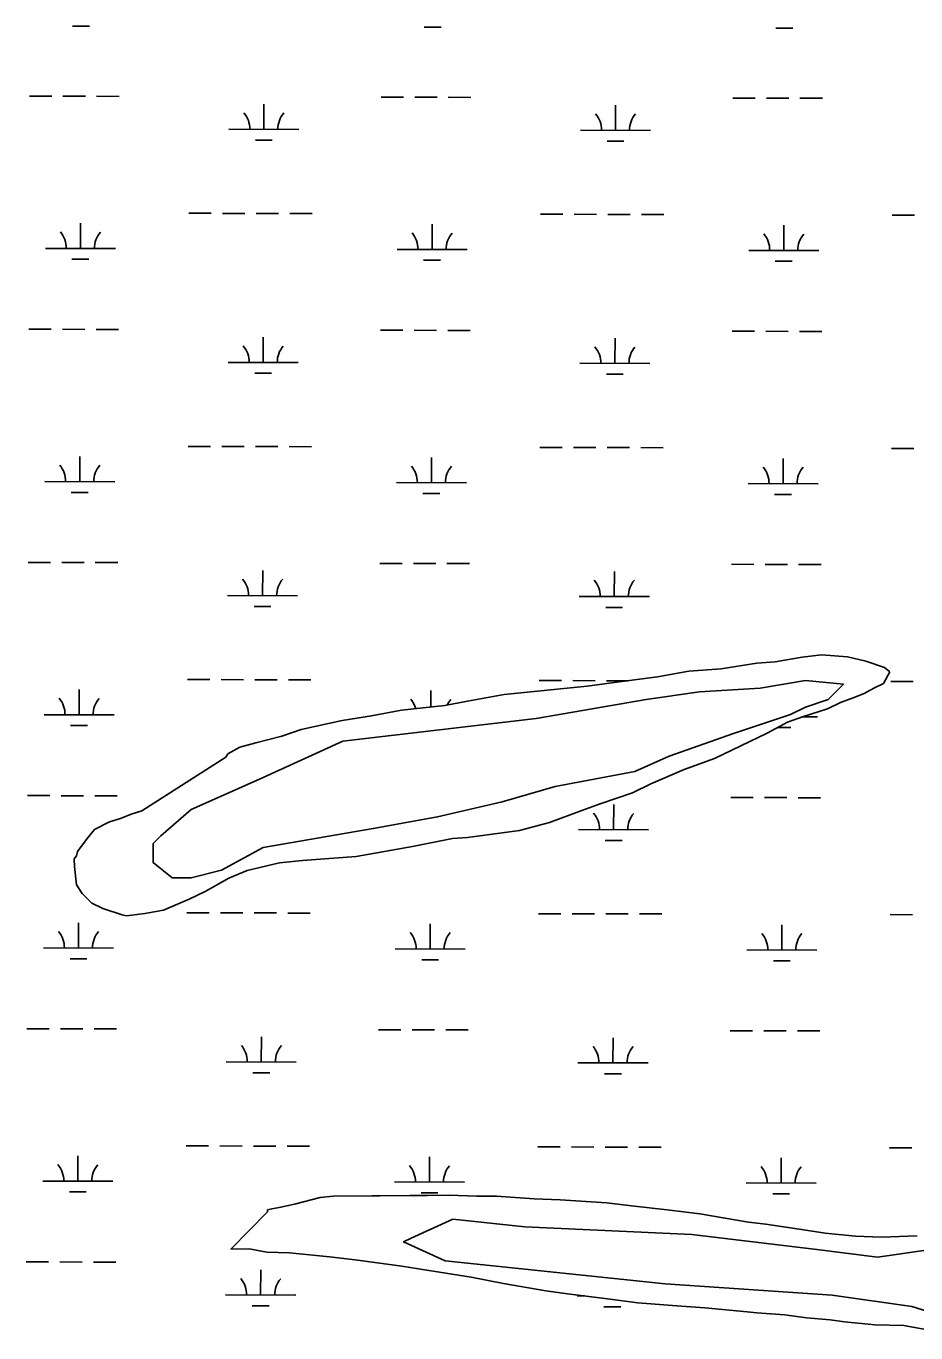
# Model space of a CAD drawing. Extents: x 3161615 to 3199515, y 867541 to 892976.
# Drawn here: x 3173479 to 3174748, y 888186 to 890050 of the extents above; entities that cross this region are included whole.
import ezdxf

# ---------------------------------------------------------------- set-up
doc = ezdxf.new("R2010")
doc.units = 0
for name, color, linetype in [('V-SITE-VEGE', 7, 'Continuous'), ('V-TOPO-SHOR', 7, 'Continuous'), ('V-WETL-SWMP', 7, 'Continuous')]:
    doc.layers.add(name, color=color, linetype=linetype)

msp = doc.modelspace()

# ---------------------------------------------------------------- linework, layer by layer
at = {"layer": 'V-SITE-VEGE'}
for p, q in [((3174586.2, 889149.5), (3174613.9, 889152.8)), ((3174613.9, 889152.8), (3174651, 889150)), ((3174424.4, 889129.6), (3174470.6, 889133.1)), ((3174470.6, 889133.1), (3174521.5, 889141.2)), ((3174521.5, 889141.2), (3174547.7, 889143)), ((3174547.7, 889143), (3174586.2, 889149.5)), ((3174651, 889150), (3174677.2, 889144.1)), ((3174677.2, 889144.1), (3174703.5, 889135)), ((3174703.5, 889135), (3174711.3, 889128.9)), ((3174318.1, 889113.3), (3174379.7, 889121.5)), ((3174379.7, 889121.5), (3174424.4, 889129.6)), ((3174711.3, 889128.9), (3174702.2, 889111.9)), ((3174108.5, 889086.9), (3174160.9, 889096.6)), ((3174160.9, 889096.6), (3174279.6, 889108.4)), ((3174279.6, 889108.4), (3174318.1, 889113.3)), ((3174674.5, 889097.8), (3174659.2, 889091.5)), ((3174688.4, 889105.6), (3174674.5, 889097.8)), ((3174702.2, 889111.9), (3174688.4, 889105.6)), ((3174014.5, 889073.8), (3174076.2, 889080.5)), ((3174076.2, 889080.5), (3174108.5, 889086.9)), ((3174640.7, 889085.1), (3174622.3, 889075.7)), ((3174659.2, 889091.5), (3174640.7, 889085.1)), ((3173871.3, 889046.4), (3173929.8, 889059.2)), ((3173929.8, 889059.2), (3173971.4, 889065.7)), ((3173971.4, 889065.7), (3174014.5, 889073.8)), ((3174586.9, 889064.6), (3174565.4, 889056.8)), ((3174622.3, 889075.7), (3174586.9, 889064.6)), ((3173843.6, 889036.9), (3173871.3, 889046.4)), ((3174536.2, 889041.1), (3174460.9, 889005)), ((3174565.4, 889056.8), (3174536.2, 889041.1)), ((3173766.7, 889011.6), (3173783.6, 889021)), ((3173783.6, 889021), (3173806.7, 889027.3)), ((3173806.7, 889027.3), (3173843.6, 889036.9)), ((3173644, 888930.4), (3173763.7, 889006.9)), ((3173763.7, 889006.9), (3173766.7, 889011.6)), ((3174460.9, 889005), (3174417.8, 888989.2)), ((3174417.8, 888989.2), (3174370.2, 888968.8)), ((3174370.2, 888968.8), (3174344.1, 888956.2)), ((3174344.1, 888956.2), (3174297.9, 888940.4)), ((3173628.6, 888925.6), (3173644, 888930.4)), ((3174271.8, 888930.9), (3174225.7, 888913.6)), ((3174297.9, 888940.4), (3174271.8, 888930.9)), ((3173576.3, 888903.6), (3173597.8, 888914.5)), ((3173597.8, 888914.5), (3173613.2, 888919.3)), ((3173613.2, 888919.3), (3173628.6, 888925.6)), ((3174225.7, 888913.6), (3174182.6, 888902.4)), ((3173551.9, 888872.5), (3173565.6, 888891.1)), ((3173565.6, 888891.1), (3173576.3, 888903.6)), ((3174087, 888890.8), (3174030, 888879.6)), ((3174108.6, 888892.5), (3174087, 888890.8)), ((3174182.6, 888902.4), (3174108.6, 888892.5)), ((3173550.4, 888866.3), (3173551.9, 888872.5)), ((3174030, 888879.6), (3173949.9, 888865)), ((3173547.4, 888861.7), (3173550.4, 888866.3)), ((3173547.5, 888850.9), (3173547.4, 888861.7)), ((3173840.5, 888856.4), (3173794.3, 888845.2)), ((3173872.9, 888859.7), (3173840.5, 888856.4)), ((3173949.9, 888865), (3173872.9, 888859.7)), ((3173550.8, 888824.7), (3173547.5, 888850.9)), ((3173794.3, 888845.2), (3173768.2, 888834.2)), ((3173558.6, 888812.4), (3173550.8, 888824.7)), ((3173768.2, 888834.2), (3173734.4, 888815.4)), ((3173572.6, 888798.6), (3173558.6, 888812.4)), ((3173588.1, 888791.1), (3173572.6, 888798.6)), ((3173711.4, 888804.4), (3173674.5, 888788.7)), ((3173734.4, 888815.4), (3173711.4, 888804.4)), ((3173615.9, 888782), (3173588.1, 888791.1)), ((3173622.1, 888780.5), (3173615.9, 888782)), ((3173648.3, 888783.8), (3173622.1, 888780.5)), ((3173674.5, 888788.7), (3173648.3, 888783.8)), ((3173839.9, 888364.3), (3173861.5, 888369.1)), ((3173861.5, 888369.1), (3173898.4, 888378.7)), ((3173898.4, 888378.7), (3173916.9, 888380.4)), ((3173916.9, 888380.4), (3174082, 888381.8)), ((3174082, 888381.8), (3174122.1, 888380.5)), ((3174122.1, 888380.5), (3174149.8, 888380.8)), ((3174149.8, 888380.8), (3174203.9, 888376.6)), ((3174203.9, 888376.6), (3174240.9, 888375.4)), ((3174240.9, 888375.4), (3174307.3, 888371.3)), ((3174307.3, 888371.3), (3174342.8, 888366.9)), ((3173771, 888305.1), (3173823, 888358)), ((3173823, 888361.1), (3173829.2, 888362.7)), ((3173823, 888358), (3173823, 888361.1)), ((3173829.2, 888362.7), (3173839.9, 888364.3)), ((3174342.8, 888366.9), (3174393.7, 888361.2)), ((3174393.7, 888361.2), (3174440.1, 888355.4)), ((3174440.1, 888355.4), (3174509.6, 888343.6)), ((3174509.6, 888343.6), (3174534.3, 888340.8)), ((3174534.3, 888340.8), (3174591.4, 888332)), ((3174591.4, 888332), (3174619.2, 888327.6)), ((3174619.2, 888327.6), (3174662.4, 888323.3)), ((3174662.4, 888323.3), (3174699.5, 888322.1)), ((3174699.5, 888322.1), (3174750.4, 888324)), ((3173797.2, 888305.4), (3173771, 888305.1)), ((3173822, 888300.9), (3173797.2, 888305.4)), ((3173854.4, 888299.7), (3173822, 888300.9)), ((3173911.5, 888294), (3173854.4, 888299.7)), ((3173948.5, 888289.6), (3173911.5, 888294)), ((3174014.9, 888280.9), (3173948.5, 888289.6)), ((3174050.5, 888275.1), (3174014.9, 888280.9)), ((3174113.8, 888264.8), (3174050.5, 888275.1)), ((3174160.1, 888255.9), (3174113.8, 888264.8)), ((3174220.4, 888245.6), (3174160.1, 888255.9)), ((3174251.3, 888241.2), (3174220.4, 888245.6)), ((3174308.4, 888234), (3174251.3, 888241.2)), ((3174351.6, 888228.2), (3174308.4, 888234)), ((3174407.2, 888224), (3174351.6, 888228.2)), ((3174447.3, 888221.3), (3174407.2, 888224)), ((3174507.5, 888215.6), (3174447.3, 888221.3)), ((3174521.4, 888214.2), (3174507.5, 888215.6)), ((3174561.6, 888211.4), (3174521.4, 888214.2)), ((3174592.4, 888207), (3174561.6, 888211.4)), ((3174626.4, 888204.2), (3174592.4, 888207)), ((3174646.5, 888201.3), (3174626.4, 888204.2)), ((3174689.7, 888197.1), (3174646.5, 888201.3)), ((3174731.4, 888195.9), (3174689.7, 888197.1)), ((3174788.5, 888185.5), (3174731.4, 888195.9))]:
    msp.add_line(p, q, dxfattribs=at)
at = {"layer": 'V-TOPO-SHOR'}
msp.add_lwpolyline([(3174206.7, 889062.3), (3173930.7, 889029.8), (3173811.6, 888975.7), (3173714.1, 888932.4), (3173670.8, 888894.5), (3173660, 888883.7), (3173660, 888856.6), (3173687.1, 888834.9), (3173714.1, 888834.9), (3173757.4, 888845.8), (3173817, 888878.2), (3173974, 888905.3), (3174066, 888921.6), (3174158, 888943.2), (3174233.8, 888964.9), (3174347.5, 888986.5), (3174396.2, 889008.2), (3174488.2, 889040.6), (3174569.4, 889067.7), (3174591.1, 889078.5), (3174623.5, 889089.4), (3174645.2, 889111), (3174645.2, 889111), (3174591.1, 889116.4), (3174526.1, 889105.6), (3174439.5, 889100.2), (3174363.7, 889089.4)], close=True, dxfattribs=at)
msp.add_lwpolyline([(3174769.7, 888304.5), (3174693.9, 888293.6), (3174607.3, 888304.5), (3174428.7, 888326.1), (3174190.5, 888336.9), (3174087.6, 888347.8), (3174028.1, 888320.7), (3174017.3, 888315.3), (3174076.8, 888288.2), (3174390.8, 888255.7), (3174629, 888239.5), (3174742.6, 888223.3), (3174829.2, 888196.2)], dxfattribs=at)
at = {"layer": 'V-WETL-SWMP'}
for p, q in [((3173545, 890050), (3173569, 890049.9)), ((3174046.9, 890048.6), (3174070.9, 890048.6)), ((3174548.8, 890047.2), (3174572.8, 890047.2)), ((3173483.3, 889950.2), (3173515.3, 889950.1)), ((3173531.3, 889950), (3173563.3, 889950)), ((3173579.3, 889949.9), (3173611.3, 889949.8)), ((3173818, 889902.8), (3173818.1, 889938.8)), ((3173985.2, 889948.8), (3174017.2, 889948.7)), ((3174033.2, 889948.7), (3174065.2, 889948.6)), ((3174081.2, 889948.5), (3174113.2, 889948.4)), ((3174319.9, 889901.4), (3174320, 889937.4)), ((3174487.1, 889947.4), (3174519.1, 889947.3)), ((3174535.1, 889947.3), (3174567.1, 889947.2)), ((3174583.1, 889947.1), (3174615.1, 889947.1)), ((3173768, 889903), (3173868, 889902.7)), ((3174269.9, 889901.6), (3174369.9, 889901.3)), ((3173805.9, 889887.4), (3173829.9, 889887.4)), ((3174307.9, 889886), (3174331.9, 889886)), ((3173556.1, 889732.7), (3173556.2, 889768.7)), ((3173710.8, 889783), (3173742.8, 889783)), ((3173758.8, 889782.9), (3173790.8, 889782.8)), ((3173806.8, 889782.8), (3173838.8, 889782.7)), ((3173854.8, 889782.7), (3173886.8, 889782.6)), ((3174058, 889731.3), (3174058.1, 889767.3)), ((3174212.7, 889781.7), (3174244.7, 889781.6)), ((3174260.7, 889781.5), (3174292.7, 889781.4)), ((3174308.7, 889781.4), (3174340.7, 889781.3)), ((3174356.7, 889781.3), (3174388.7, 889781.2)), ((3174714.6, 889780.3), (3174746.6, 889780.2)), ((3174559.9, 889730), (3174560, 889766)), ((3173506.1, 889732.9), (3173606.1, 889732.6)), ((3174008, 889731.5), (3174108, 889731.2)), ((3174509.9, 889730.1), (3174609.9, 889729.8)), ((3173544, 889717.3), (3173568, 889717.3)), ((3174045.9, 889716), (3174069.9, 889715.9)), ((3174547.9, 889714.6), (3174571.9, 889714.5)), ((3173482.4, 889617.5), (3173514.4, 889617.4)), ((3173530.4, 889617.4), (3173562.4, 889617.3)), ((3173578.4, 889617.2), (3173610.4, 889617.2)), ((3173817.1, 889570.2), (3173817.2, 889606.2)), ((3173984.3, 889616.1), (3174016.3, 889616)), ((3174032.3, 889616), (3174064.3, 889615.9)), ((3174080.3, 889615.9), (3174112.3, 889615.8)), ((3174319, 889568.8), (3174319.1, 889604.8)), ((3174486.2, 889614.7), (3174518.2, 889614.6)), ((3174534.2, 889614.6), (3174566.2, 889614.5)), ((3174582.2, 889614.5), (3174614.2, 889614.4)), ((3173767.1, 889570.3), (3173867.1, 889570)), ((3174269, 889568.9), (3174369, 889568.6)), ((3173805, 889554.8), (3173829, 889554.7)), ((3174306.9, 889553.4), (3174330.9, 889553.3)), ((3173709.9, 889450.4), (3173741.9, 889450.3)), ((3173757.9, 889450.2), (3173789.9, 889450.2)), ((3173805.9, 889450.1), (3173837.9, 889450)), ((3173853.9, 889450), (3173885.9, 889449.9)), ((3173555.2, 889400.1), (3173555.3, 889436.1)), ((3174057.1, 889398.7), (3174057.2, 889434.7)), ((3174211.8, 889449), (3174243.8, 889448.9)), ((3174259.8, 889448.9), (3174291.8, 889448.8)), ((3174307.8, 889448.7), (3174339.8, 889448.6)), ((3174355.8, 889448.6), (3174387.8, 889448.5)), ((3174559, 889397.3), (3174559.1, 889433.3)), ((3174713.7, 889447.6), (3174745.7, 889447.5)), ((3173505.2, 889400.2), (3173605.2, 889399.9)), ((3174007.1, 889398.8), (3174107.1, 889398.5)), ((3174509, 889397.4), (3174609, 889397.1)), ((3173543.1, 889384.7), (3173567.1, 889384.6)), ((3174045, 889383.3), (3174069, 889383.2)), ((3174546.9, 889381.9), (3174570.9, 889381.8)), ((3173481.4, 889284.8), (3173513.4, 889284.7)), ((3173529.4, 889284.7), (3173561.4, 889284.6)), ((3173577.4, 889284.6), (3173609.4, 889284.5)), ((3173983.3, 889283.4), (3174015.3, 889283.4)), ((3174031.3, 889283.3), (3174063.3, 889283.2)), ((3174079.3, 889283.2), (3174111.3, 889283.1)), ((3174485.2, 889282.1), (3174517.2, 889282)), ((3174533.2, 889281.9), (3174565.2, 889281.8)), ((3173816.2, 889237.5), (3173816.3, 889273.5)), ((3174318.1, 889236.1), (3174318.2, 889272.1)), ((3174581.2, 889281.8), (3174613.2, 889281.7)), ((3173766.2, 889237.6), (3173866.2, 889237.3)), ((3174268.1, 889236.2), (3174368.1, 889236)), ((3173804.1, 889222.1), (3173828.1, 889222)), ((3174306, 889220.7), (3174330, 889220.6)), ((3174613.9, 889152.8), (3174586.2, 889149.5)), ((3174651, 889150), (3174613.9, 889152.8)), ((3174470.6, 889133.1), (3174424.4, 889129.6)), ((3174521.5, 889141.2), (3174470.6, 889133.1)), ((3174547.7, 889143), (3174521.5, 889141.2)), ((3174586.2, 889149.5), (3174547.7, 889143)), ((3174677.2, 889144.1), (3174651, 889150)), ((3174703.5, 889135), (3174677.2, 889144.1)), ((3174711.3, 889128.9), (3174703.5, 889135)), ((3173709, 889117.7), (3173741, 889117.6)), ((3173757, 889117.6), (3173789, 889117.5)), ((3173805, 889117.4), (3173837, 889117.3)), ((3173853, 889117.3), (3173885, 889117.2)), ((3174210.9, 889116.3), (3174242.9, 889116.2)), ((3174258.9, 889116.2), (3174290.9, 889116.1)), ((3174306.9, 889116.1), (3174337.9, 889116)), ((3174379.7, 889121.5), (3174318.1, 889113.3)), ((3174424.4, 889129.6), (3174379.7, 889121.5)), ((3174702.2, 889111.9), (3174711.3, 889128.9)), ((3174712.8, 889114.9), (3174744.8, 889114.8)), ((3173554.2, 889067.4), (3173554.3, 889103.4)), ((3174056.2, 889078.3), (3174056.2, 889102)), ((3174160.9, 889096.6), (3174108.5, 889086.9)), ((3174279.6, 889108.4), (3174160.9, 889096.6)), ((3174318.1, 889113.3), (3174279.6, 889108.4)), ((3174659.2, 889091.5), (3174674.5, 889097.8)), ((3174674.5, 889097.8), (3174688.4, 889105.6)), ((3174688.4, 889105.6), (3174702.2, 889111.9)), ((3174076.2, 889080.5), (3174014.5, 889073.8)), ((3174108.5, 889086.9), (3174076.2, 889080.5)), ((3174622.3, 889075.7), (3174640.7, 889085.1)), ((3174640.7, 889085.1), (3174659.2, 889091.5)), ((3173504.2, 889067.5), (3173604.2, 889067.2)), ((3173929.8, 889059.2), (3173871.3, 889046.4)), ((3173971.4, 889065.7), (3173929.8, 889059.2)), ((3174014.5, 889073.8), (3173971.4, 889065.7)), ((3174565.4, 889056.7), (3174586.9, 889064.6)), ((3174586.6, 889064.5), (3174608.1, 889064.5)), ((3174586.9, 889064.6), (3174622.3, 889075.7)), ((3173542.2, 889052), (3173566.2, 889051.9)), ((3173871.3, 889046.4), (3173843.6, 889036.9)), ((3174460.9, 889005), (3174536.2, 889041.1)), ((3174536.2, 889041.1), (3174565.4, 889056.7)), ((3174551.3, 889049.2), (3174570, 889049.1)), ((3173783.6, 889021), (3173766.7, 889011.6)), ((3173806.7, 889027.3), (3173783.6, 889021)), ((3173843.6, 889036.9), (3173806.7, 889027.3)), ((3173763.7, 889006.9), (3173644, 888930.3)), ((3173766.7, 889011.6), (3173763.7, 889006.9)), ((3174417.8, 888989.2), (3174460.9, 889005)), ((3174370.2, 888968.8), (3174417.8, 888989.2)), ((3174344.1, 888956.2), (3174370.2, 888968.8)), ((3173480.5, 888952.2), (3173512.5, 888952.1)), ((3173528.5, 888952), (3173560.5, 888951.9)), ((3173576.5, 888951.9), (3173608.5, 888951.8)), ((3174297.9, 888940.4), (3174344.1, 888956.2)), ((3174484.3, 888949.4), (3174516.3, 888949.3)), ((3174532.3, 888949.3), (3174564.3, 888949.2)), ((3174580.3, 888949.1), (3174612.3, 888949)), ((3173644, 888930.3), (3173628.6, 888925.6)), ((3174225.7, 888913.6), (3174271.8, 888930.9)), ((3174271.8, 888930.9), (3174297.9, 888940.4)), ((3174317.1, 888903.4), (3174317.2, 888939.4)), ((3173597.8, 888914.5), (3173576.3, 888903.6)), ((3173613.2, 888919.3), (3173597.8, 888914.5)), ((3173628.6, 888925.6), (3173613.2, 888919.3)), ((3174182.6, 888902.4), (3174225.7, 888913.6)), ((3173565.6, 888891.1), (3173551.9, 888872.5)), ((3173576.3, 888903.6), (3173565.6, 888891.1)), ((3174030, 888879.6), (3174087, 888890.8)), ((3174087, 888890.8), (3174108.6, 888892.5)), ((3174108.6, 888892.5), (3174182.6, 888902.4)), ((3174267.1, 888903.6), (3174367.1, 888903.3)), ((3173551.9, 888872.5), (3173550.4, 888866.3)), ((3173949.9, 888865), (3174030, 888879.6)), ((3174305.1, 888888), (3174329.1, 888888)), ((3173550.4, 888866.3), (3173547.4, 888861.7)), ((3173547.4, 888861.7), (3173547.5, 888850.9)), ((3173794.3, 888845.2), (3173840.5, 888856.4)), ((3173840.5, 888856.4), (3173872.9, 888859.7)), ((3173872.9, 888859.7), (3173949.9, 888865)), ((3173547.5, 888850.9), (3173550.8, 888824.7)), ((3173768.2, 888834.2), (3173794.3, 888845.2)), ((3173550.8, 888824.7), (3173558.6, 888812.4)), ((3173734.4, 888815.4), (3173768.2, 888834.2)), ((3173558.6, 888812.4), (3173572.6, 888798.6)), ((3173572.6, 888798.6), (3173588.1, 888791.1)), ((3173674.5, 888788.7), (3173711.4, 888804.4)), ((3173711.4, 888804.4), (3173734.4, 888815.4)), ((3173588.1, 888791.1), (3173615.9, 888782)), ((3173615.9, 888782), (3173622.1, 888780.5)), ((3173622.1, 888780.5), (3173648.3, 888783.8)), ((3173648.3, 888783.8), (3173674.5, 888788.7)), ((3173708.1, 888785), (3173740.1, 888784.9)), ((3173756.1, 888784.9), (3173788.1, 888784.8)), ((3173804.1, 888784.8), (3173836.1, 888784.7)), ((3173852.1, 888784.6), (3173884.1, 888784.5)), ((3174210, 888783.6), (3174242, 888783.6)), ((3174258, 888783.5), (3174290, 888783.4)), ((3174306, 888783.4), (3174338, 888783.3)), ((3174354, 888783.2), (3174386, 888783.2)), ((3174711.9, 888782.3), (3174743.9, 888782.2)), ((3173553.3, 888734.7), (3173553.4, 888770.7)), ((3174055.2, 888733.3), (3174055.3, 888769.3)), ((3174557.1, 888731.9), (3174557.2, 888767.9)), ((3173503.3, 888734.9), (3173603.3, 888734.6)), ((3174005.2, 888733.5), (3174105.2, 888733.2)), ((3174507.1, 888732.1), (3174607.1, 888731.8)), ((3173541.3, 888719.3), (3173565.3, 888719.2)), ((3174043.2, 888717.9), (3174067.2, 888717.9)), ((3174545.1, 888716.5), (3174569.1, 888716.5)), ((3173479.6, 888619.5), (3173511.6, 888619.4)), ((3173527.6, 888619.4), (3173559.6, 888619.3)), ((3173575.6, 888619.2), (3173607.6, 888619.1)), ((3173981.5, 888618.1), (3174013.5, 888618)), ((3174029.5, 888618), (3174061.5, 888617.9)), ((3174077.5, 888617.8), (3174109.5, 888617.7)), ((3174483.4, 888616.7), (3174515.4, 888616.6)), ((3174531.4, 888616.6), (3174563.4, 888616.5)), ((3174579.4, 888616.4), (3174611.4, 888616.4)), ((3173814.3, 888572.1), (3173814.4, 888608.1)), ((3174316.2, 888570.7), (3174316.3, 888606.7)), ((3173764.3, 888572.3), (3173864.3, 888572)), ((3173802.3, 888556.7), (3173826.3, 888556.7)), ((3174266.2, 888570.9), (3174366.2, 888570.6)), ((3174304.2, 888555.3), (3174328.2, 888555.3)), ((3173707.1, 888452.4), (3173739.1, 888452.3)), ((3173755.1, 888452.2), (3173787.1, 888452.1)), ((3173803.1, 888452.1), (3173835.1, 888452)), ((3173851.1, 888452), (3173883.1, 888451.9)), ((3174209, 888451), (3174241, 888450.9)), ((3174257, 888450.8), (3174289, 888450.7)), ((3174305, 888450.7), (3174337, 888450.6)), ((3174353, 888450.6), (3174385, 888450.5)), ((3174710.9, 888449.6), (3174742.9, 888449.5)), ((3173552.4, 888402), (3173552.5, 888438)), ((3174054.3, 888400.7), (3174054.4, 888436.7)), ((3174556.2, 888399.3), (3174556.3, 888435.3)), ((3173502.4, 888402.2), (3173602.4, 888401.9)), ((3174004.3, 888400.8), (3174104.3, 888400.5)), ((3174506.2, 888399.4), (3174606.2, 888399.1)), ((3173540.4, 888386.6), (3173564.4, 888386.6)), ((3173861.5, 888369.1), (3173839.9, 888364.3)), ((3173898.4, 888378.7), (3173861.5, 888369.1)), ((3173916.9, 888380.4), (3173898.4, 888378.7)), ((3174051.1, 888381.5), (3173916.9, 888380.4)), ((3174042.3, 888385.3), (3174066.3, 888385.2)), ((3174082, 888381.8), (3174051.1, 888381.5)), ((3174122.1, 888380.5), (3174082, 888381.8)), ((3174149.8, 888380.8), (3174122.1, 888380.5)), ((3174203.9, 888376.6), (3174149.8, 888380.8)), ((3174240.9, 888375.4), (3174203.9, 888376.6)), ((3174307.3, 888371.3), (3174240.9, 888375.4)), ((3174342.8, 888366.9), (3174307.3, 888371.3)), ((3174544.2, 888383.9), (3174568.2, 888383.8)), ((3173823, 888358), (3173771, 888305.1)), ((3173829.2, 888362.7), (3173823, 888361.1)), ((3173823, 888361.1), (3173823, 888358)), ((3173839.9, 888364.3), (3173829.2, 888362.7)), ((3174393.7, 888361.2), (3174342.8, 888366.9)), ((3174440.1, 888355.4), (3174393.7, 888361.2)), ((3174509.6, 888343.6), (3174440.1, 888355.4)), ((3174534.3, 888340.8), (3174509.6, 888343.6)), ((3174591.4, 888332), (3174534.3, 888340.8)), ((3174619.2, 888327.6), (3174591.4, 888332)), ((3174662.4, 888323.3), (3174619.2, 888327.6)), ((3174699.5, 888322.1), (3174662.4, 888323.3)), ((3174750.4, 888324), (3174699.5, 888322.1)), ((3173771, 888305.1), (3173797.2, 888305.4)), ((3173797.2, 888305.4), (3173822, 888300.9)), ((3173822, 888300.9), (3173854.4, 888299.7)), ((3173854.4, 888299.7), (3173911.5, 888294)), ((3173911.5, 888294), (3173948.5, 888289.6)), ((3173478.7, 888286.8), (3173510.7, 888286.7)), ((3173526.7, 888286.7), (3173558.7, 888286.6)), ((3173574.7, 888286.5), (3173606.7, 888286.5)), ((3173813.4, 888239.5), (3173813.5, 888275.5)), ((3173948.5, 888289.6), (3174014.9, 888280.9)), ((3173980.6, 888285.4), (3173980.7, 888285.4)), ((3174014.9, 888280.9), (3174050.5, 888275.1)), ((3174050.5, 888275.1), (3174113.8, 888264.8)), ((3174113.8, 888264.8), (3174160.1, 888255.9)), ((3173763.4, 888239.6), (3173863.4, 888239.3)), ((3174160.1, 888255.9), (3174220.4, 888245.6)), ((3174220.4, 888245.6), (3174251.3, 888241.2)), ((3174251.3, 888241.2), (3174308.4, 888234)), ((3174265.3, 888238.2), (3174275.4, 888238.2)), ((3173801.4, 888224.1), (3173825.4, 888224)), ((3174303.3, 888222.7), (3174327.3, 888222.6)), ((3174308.4, 888234), (3174351.6, 888228.2)), ((3174351.6, 888228.2), (3174407.2, 888224)), ((3174407.2, 888224), (3174447.3, 888221.3)), ((3174447.3, 888221.3), (3174507.5, 888215.6)), ((3174507.5, 888215.6), (3174521.4, 888214.2)), ((3174521.4, 888214.2), (3174561.6, 888211.4)), ((3174561.6, 888211.4), (3174592.4, 888207)), ((3174592.4, 888207), (3174626.4, 888204.2)), ((3174626.4, 888204.2), (3174646.5, 888201.3)), ((3174646.5, 888201.3), (3174689.7, 888197.1)), ((3174689.7, 888197.1), (3174731.4, 888195.9)), ((3174731.4, 888195.9), (3174788.5, 888185.5))]:
    msp.add_line(p, q, dxfattribs=at)
for centre, start, end in [((3173762.7, 889903.5), 359.0699, 40.6135), ((3173873.2, 889903.1), 139.0699, 180.6135), ((3174264.7, 889902.1), 359.0699, 40.6135), ((3174375.1, 889901.8), 139.0699, 180.6135), ((3173500.8, 889733.4), 359.0699, 40.6135), ((3173611.3, 889733.1), 139.0699, 180.6135), ((3174002.7, 889732), 359.0699, 40.6135), ((3174113.2, 889731.7), 139.0699, 180.6135), ((3174504.7, 889730.6), 359.0699, 40.6135), ((3174615.1, 889730.3), 139.0699, 180.6135), ((3173761.8, 889570.8), 359.0699, 40.6135), ((3173872.3, 889570.5), 139.0699, 180.6135), ((3174263.7, 889569.4), 359.0699, 40.6135), ((3174374.2, 889569.1), 139.0699, 180.6135), ((3173499.9, 889400.7), 359.0699, 40.6135), ((3173610.4, 889400.4), 139.0699, 180.6135), ((3174001.8, 889399.3), 359.0699, 40.6135), ((3174112.3, 889399), 139.0699, 180.6135), ((3174503.7, 889397.9), 359.0699, 40.6135), ((3174614.2, 889397.6), 139.0699, 180.6135), ((3173760.9, 889238.1), 359.0699, 40.6135), ((3173871.4, 889237.8), 139.0699, 180.6135), ((3174262.8, 889236.7), 359.0699, 40.6135), ((3174373.3, 889236.4), 139.0699, 180.6135), ((3173499, 889068), 359.0699, 40.6135), ((3173609.5, 889067.7), 139.0699, 180.6135), ((3174000.9, 889066.6), 15.4029, 40.6135), ((3174111.4, 889066.3), 139.0699, 155.2047), ((3174261.9, 888904), 359.0699, 40.6135), ((3174372.4, 888903.7), 139.0699, 180.6135), ((3173498.1, 888735.3), 359.0699, 40.6135), ((3173608.6, 888735), 139.0699, 180.6135), ((3174000, 888734), 359.0699, 40.6135), ((3174110.5, 888733.6), 139.0699, 180.6135), ((3174501.9, 888732.6), 359.0699, 40.6135), ((3174612.4, 888732.3), 139.0699, 180.6135), ((3173759.1, 888572.8), 359.0699, 40.6135), ((3173869.6, 888572.5), 139.0699, 180.6135), ((3174261, 888571.4), 359.0699, 40.6135), ((3174371.5, 888571.1), 139.0699, 180.6135), ((3173497.2, 888402.7), 359.0699, 40.6135), ((3173607.6, 888402.4), 139.0699, 180.6135), ((3173999.1, 888401.3), 359.0699, 40.6135), ((3174109.6, 888401), 139.0699, 180.6135), ((3174501, 888399.9), 359.0699, 40.6135), ((3174611.5, 888399.6), 139.0699, 180.6135), ((3173758.2, 888240.1), 359.0699, 40.6135), ((3173868.6, 888239.8), 139.0699, 180.6135)]:
    msp.add_arc(centre, 35.2, start, end, dxfattribs=at)

doc.saveas('drawing.dxf')
